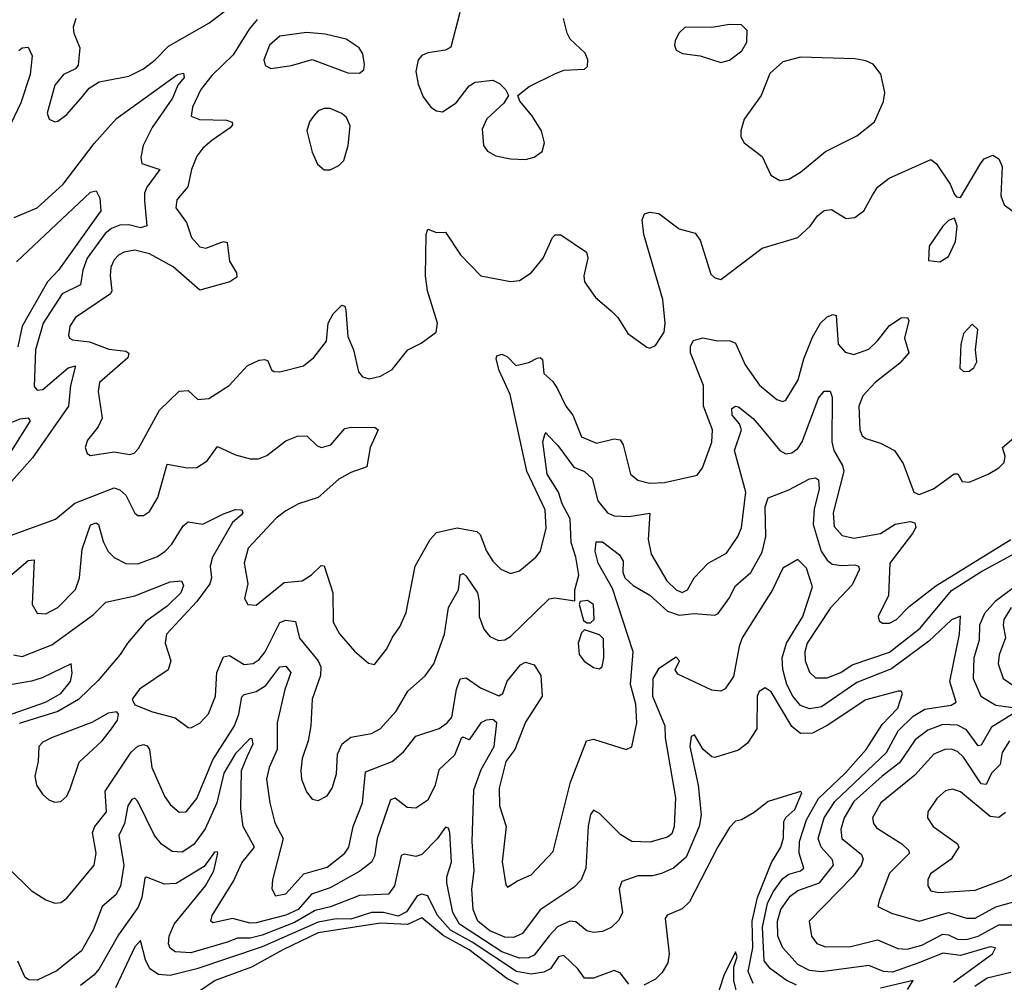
# Model space of a CAD drawing. Extents: x 1603745 to 1745082, y 385868 to 533966.
# Tile 556 of 646: x 1621176 to 1624503, y 514979 to 518230. Entities that reach past the tile are written whole.
import ezdxf

# ---------------------------------------------------------------- set-up
doc = ezdxf.new("R2010")
doc.units = 0

msp = doc.modelspace()

# ---------------------------------------------------------------- linework, layer by layer
at = {"layer": '0CON20XD'}
for points in [[(1621366.2, 518235), (1621357.5, 518205), (1621358.8, 518185), (1621379.1, 518135), (1621373.6, 518076.4), (1621365, 518064.4), (1621324.2, 518045.8), (1621295, 518009.4), (1621269.4, 517915), (1621276.2, 517895), (1621295, 517885.8), (1621305, 517887.5), (1621335, 517910), (1621388.5, 517971.5), (1621411.3, 517998.7), (1621445, 518021.1), (1621545, 518040), (1621594.4, 518065), (1621634.5, 518095), (1621678.9, 518141.1), (1621815, 518219), (1621916.9, 518295)], [(1622663.3, 518255), (1622632.7, 518137.3), (1622615, 518128), (1622555, 518118.6), (1622535, 518109.2), (1622522.5, 518095), (1622514.5, 518055), (1622523.1, 518013.1), (1622540, 517970), (1622565.3, 517935.3), (1622585, 517922.1), (1622605, 517919.5), (1622650.7, 517949.3), (1622695, 518006.7), (1622715, 518020), (1622775, 518026.2), (1622797.5, 518015), (1622817.5, 517995), (1622827.5, 517975), (1622811.7, 517948.3), (1622754.6, 517895.4), (1622739.3, 517860.7), (1622743.8, 517805), (1622756.9, 517786.9), (1622785, 517771.2), (1622835, 517760), (1622885, 517758.1), (1622915, 517765.7), (1622942, 517785), (1622950, 517815), (1622938.9, 517855), (1622907.2, 517907.2), (1622866.7, 517955), (1622860, 517975), (1622897.5, 518005), (1622985, 518048), (1623015, 518060), (1623085, 518063.8), (1623095, 518072.5), (1623096, 518095), (1623087, 518117), (1623036.7, 518165), (1623026.2, 518185), (1623013.8, 518235)], [(1621979, 518231), (1621951.2, 518198.8), (1621898, 518112), (1621825, 518042.5), (1621788.1, 517995), (1621760.3, 517935), (1621756, 517905), (1621783.6, 517893.6), (1621875, 517890.8), (1621894.4, 517884.4), (1621895.6, 517875), (1621887.8, 517865), (1621825, 517822.2), (1621795, 517796.5), (1621775, 517769.1), (1621756.7, 517725), (1621744.2, 517665.8), (1621707.6, 517622.4), (1621704, 517595), (1621739.6, 517545), (1621756.8, 517495), (1621785, 517463.6), (1621805, 517458.5), (1621865, 517480.8), (1621877.5, 517477.5), (1621885.4, 517415), (1621908.6, 517375), (1621909.4, 517360.6), (1621886.7, 517345), (1621785, 517316.9), (1621695, 517396.2), (1621615, 517439.7), (1621565, 517451.6), (1621528.8, 517445), (1621510, 517435), (1621495, 517419.4), (1621484.7, 517395), (1621481.8, 517365), (1621487.6, 517315), (1621483.4, 517305), (1621365, 517224.5), (1621346.2, 517195), (1621341.2, 517165), (1621344.7, 517154.7), (1621355, 517148.8), (1621412.5, 517142.5), (1621477.8, 517117.8), (1621535, 517110.4), (1621544.5, 517104.5), (1621541.2, 517088.8)], [(1623545, 518086.2), (1623575, 518093.8), (1623616.7, 518125), (1623633.3, 518155), (1623633.9, 518193.9), (1623615, 518213.3), (1623575, 518214), (1623515, 518204.2), (1623425, 518205.8), (1623403.8, 518185), (1623391.2, 518158.8), (1623388.8, 518145), (1623395, 518127.5), (1623415.9, 518115.9), (1623475, 518108.8), (1623545, 518086.2)], [(1622325, 518050), (1622338.6, 518061.4), (1622340.8, 518079.2), (1622335.5, 518115), (1622323.5, 518135), (1622279.2, 518165), (1622208.2, 518181.8), (1622145, 518187.5), (1622055, 518174.6), (1622020, 518145), (1622001.4, 518095), (1622005.8, 518075.8), (1622025, 518065.8), (1622095, 518075.5), (1622165, 518095.5), (1622285, 518050.8), (1622325, 518050)], [(1621173.7, 518126.3), (1621185, 518135.5), (1621205, 518138), (1621218.7, 518108.7), (1621211.9, 518045), (1621180.2, 517949.8), (1621135.2, 517855)], [(1623745, 517687.8), (1623775, 517691.8), (1623814.4, 517715), (1623898.6, 517785), (1624005, 517838.6), (1624064.5, 517885.5), (1624095.5, 517954.5), (1624100, 517985), (1624086.2, 518046.2), (1624059.8, 518079.8), (1624035, 518091.5), (1623998.2, 518098.2), (1623815, 518104.3), (1623755, 518088), (1623711.1, 518048.9), (1623681.4, 517975), (1623623.8, 517895), (1623612.7, 517855), (1623613.5, 517835), (1623624, 517815), (1623685, 517768), (1623714.3, 517705), (1623745, 517687.8)], [(1621157.5, 517562.5), (1621235, 517595.4), (1621323.3, 517675), (1621427.4, 517812.6), (1621503.4, 517896.6), (1621709.4, 518045), (1621729.8, 518049.8), (1621731.5, 518035), (1621711, 518009), (1621692.8, 517965), (1621624, 517866), (1621593.9, 517805), (1621585.2, 517765), (1621588.8, 517745), (1621650, 517725), (1621605.9, 517665), (1621598.4, 517645), (1621598.5, 517618.5), (1621605.8, 517534.2), (1621585, 517527.8), (1621545, 517537.3), (1621515, 517536.6), (1621486.8, 517525), (1621465, 517507.8), (1621403.7, 517425), (1621389.4, 517385), (1621382.2, 517335), (1621320.3, 517305), (1621255.9, 517205), (1621229.3, 517115), (1621225, 516992), (1621235, 516979.6), (1621255, 516981.9), (1621340.4, 517055), (1621365, 517061.2), (1621347.5, 516995), (1621341.3, 516925), (1621219.9, 516750.1), (1621149, 516671)], [(1622225, 517723.3), (1622255, 517738), (1622271.4, 517755), (1622286.5, 517805), (1622292.5, 517872.5), (1622280.5, 517900.5), (1622265, 517913.8), (1622225, 517930), (1622205, 517930.8), (1622185, 517922.5), (1622169.2, 517905), (1622155.7, 517885), (1622146.9, 517855), (1622165, 517783.3), (1622183, 517743), (1622205, 517723.3), (1622225, 517723.3)], [(1621541.2, 517088.8), (1621445.5, 517005), (1621441.8, 516975), (1621454.5, 516885), (1621441.9, 516855), (1621405, 516810), (1621398, 516785), (1621403.8, 516765), (1621415, 516758.8), (1621495, 516771.1), (1621547.9, 516762.1), (1621563.2, 516766.8), (1621577.4, 516782.6), (1621648.5, 516911.5), (1621715, 516975.3), (1621745, 516978.5), (1621777.8, 516947.8), (1621815, 516951.3), (1621883.8, 516995), (1621945, 517061.5), (1621985, 517080.4), (1622005, 517082.9), (1622015, 517078), (1622027.5, 517047.5), (1622035, 517042.5), (1622055, 517041.4), (1622135, 517061.4), (1622170.7, 517089.3), (1622212.4, 517145), (1622218.5, 517205), (1622235, 517236.9), (1622265, 517266), (1622275, 517262.5), (1622278.5, 517248.5), (1622285, 517160.8), (1622304, 517115), (1622320.6, 517040.6), (1622335, 517023.6), (1622357, 517017), (1622395, 517026), (1622435, 517048.9), (1622487.5, 517115), (1622532.6, 517137.4), (1622583.3, 517175), (1622587.5, 517205), (1622554.6, 517315), (1622547.9, 517365), (1622550, 517505), (1622555, 517522.5), (1622585, 517511.2), (1622615, 517512.5), (1622666, 517436), (1622734.2, 517365), (1622835, 517345.7), (1622865, 517350), (1622905, 517376), (1622945.5, 517424.5), (1622976.2, 517495), (1622985.9, 517504.1), (1623005, 517504.2), (1623091.4, 517445), (1623095.6, 517425), (1623082.1, 517365), (1623084.6, 517344.6), (1623122, 517292), (1623175, 517246.9), (1623196.9, 517225), (1623230.9, 517170.9), (1623295, 517124), (1623305, 517121.2), (1623325, 517130), (1623353.8, 517175), (1623357.8, 517205), (1623349.7, 517285), (1623285.5, 517504.5), (1623279.4, 517555), (1623287.5, 517575), (1623305, 517580), (1623335.8, 517575.8), (1623404.4, 517524.4), (1623459.1, 517509.1), (1623475.3, 517485.3), (1623511.5, 517371.5), (1623525, 517358.1), (1623545, 517353.3), (1623685, 517458.9), (1623805.4, 517494.6), (1623846.7, 517533.3), (1623871.7, 517568.3), (1623895, 517585.6), (1623919.7, 517589.7), (1623968.5, 517558.5), (1623997.6, 517562.4), (1624028.1, 517585), (1624057.7, 517637.7), (1624074.2, 517665), (1624114.6, 517695.4), (1624255, 517758.8), (1624274.1, 517744.1), (1624320, 517675), (1624335, 517640), (1624341.7, 517631.7), (1624355, 517630), (1624423.7, 517746.3), (1624435, 517760), (1624465, 517773.3), (1624485, 517760), (1624495.8, 517735), (1624491.9, 517635), (1624503.1, 517605), (1624545, 517573.1)], [(1621165, 517412.5), (1621415, 517648.1), (1621435, 517652.5), (1621447.6, 517627.6), (1621450, 517585), (1621307.8, 517385), (1621270, 517345), (1621185.1, 517194.9), (1621170.5, 517125)], [(1624285, 517413.1), (1624315, 517430.8), (1624338.8, 517481.2), (1624343.6, 517533.6), (1624335, 517560), (1624315, 517552.5), (1624295, 517533.3), (1624248.8, 517465), (1624246.7, 517416.7), (1624285, 517413.1)], [(1623676.1, 516996.1), (1623735, 516947.2), (1623755, 516940.4), (1623765.5, 516945), (1623806.2, 517013.8), (1623826, 517085), (1623855, 517157.8), (1623882.7, 517205), (1623905, 517226.9), (1623925, 517234.2), (1623935, 517231.2), (1623941.9, 517135), (1623965, 517107.9), (1623995, 517099.3), (1624045, 517117.5), (1624075, 517145.4), (1624115, 517197.3), (1624155, 517223.2), (1624176.2, 517225), (1624181.1, 517215), (1624165.8, 517155), (1624180.4, 517105), (1624149.8, 517070.2), (1624066.6, 517005), (1624025, 516959.5), (1624011.6, 516925), (1624014.6, 516845), (1624023.5, 516825), (1624035.3, 516815.3), (1624085, 516800.4), (1624132.5, 516775), (1624161.7, 516731.7), (1624197.5, 516635), (1624215, 516626.2), (1624264.2, 516645.8), (1624333.6, 516696.4), (1624346.2, 516696.2), (1624360.7, 516670.7), (1624385, 516668.4), (1624448.9, 516695), (1624485, 516716.6), (1624502.7, 516735), (1624506.4, 516756.4), (1624496.7, 516785), (1624543.3, 516825)], [(1624365, 517042), (1624385, 517043.3), (1624400, 517055), (1624410, 517075), (1624406, 517115), (1624413.6, 517183.6), (1624395, 517202.5), (1624365, 517170), (1624355.8, 517135), (1624353, 517053), (1624365, 517042)], [(1621145, 516487.9), (1621296.9, 516543.1), (1621363, 516597), (1621495, 516649.5), (1621515, 516642.9), (1621535.4, 516625), (1621565, 516564), (1621575, 516555.8), (1621595, 516555.7), (1621615, 516569.2), (1621643.5, 516616.5), (1621675, 516728.9), (1621743.3, 516716.7), (1621775, 516718.2), (1621809.9, 516740.1), (1621845, 516788.5), (1621905, 516760.4), (1621955, 516746.9), (1621983, 516747), (1622011.7, 516758.3), (1622075, 516807.5), (1622115, 516823.3), (1622146.7, 516825), (1622180.9, 516790.9), (1622195.8, 516785.8), (1622227.5, 516795), (1622275, 516849.2), (1622295.9, 516854.1), (1622377, 516853), (1622388, 516845), (1622360, 516785), (1622349.4, 516720.6), (1622295, 516701.1), (1622255, 516678.4), (1622185, 516616.7), (1622118.6, 516595), (1622075, 516571.8), (1622043.4, 516546.6), (1621948.2, 516445), (1621934.6, 516395), (1621947.5, 516325), (1621935.7, 516275), (1621946.7, 516255), (1621975, 516253.1), (1622070.1, 516329.9), (1622130.8, 516335), (1622162.1, 516355), (1622195, 516386.9), (1622205, 516386), (1622234.3, 516295), (1622235.4, 516195), (1622256.4, 516156.4), (1622307.8, 516097.8), (1622355, 516057.5), (1622375, 516052), (1622416.9, 516105), (1622435.7, 516145), (1622460.5, 516179.5), (1622482.4, 516227.6), (1622512.3, 516385), (1622562.9, 516475), (1622585, 516498.9), (1622655, 516513.9), (1622721.3, 516501.3), (1622731.9, 516491.9), (1622754.1, 516435), (1622775, 516401.1), (1622801.9, 516375), (1622835, 516360), (1622865, 516369.4), (1622920, 516415), (1622935.5, 516435), (1622955, 516512.5), (1622951.6, 516575), (1622890, 516705), (1622833, 516965), (1622796.9, 517045), (1622786, 517085), (1622788.8, 517095), (1622805, 517100.8), (1622825, 517092), (1622852.7, 517062.7), (1622897.1, 517072.9), (1622925, 517087.1), (1622935, 517089.2), (1622943, 517083), (1622947.8, 517035), (1622978.1, 517008.1), (1622993.5, 516983.5), (1623021.8, 516925), (1623045.3, 516895), (1623075, 516821.2), (1623125, 516800.6), (1623185, 516814.2), (1623205, 516811.2), (1623215.9, 516795), (1623239.6, 516695), (1623265, 516675.4), (1623304.8, 516664.8), (1623355, 516667.8), (1623465, 516692), (1623483.6, 516716.4), (1623515, 516804), (1623517, 516845), (1623487, 516925), (1623486.7, 516995), (1623443.4, 517105), (1623442.7, 517127.3), (1623453.4, 517146.6), (1623485, 517156.4), (1623535, 517146.2), (1623575, 517146.7), (1623595, 517138.1), (1623627.7, 517065), (1623676.1, 516996.1)], [(1621135, 516344.3), (1621205, 516403.3), (1621225, 516405.6), (1621218.5, 516255), (1621235, 516225.7), (1621265, 516223.8), (1621305, 516244.5), (1621365, 516305.7), (1621378.6, 516345), (1621387.6, 516442.4), (1621415, 516524.5), (1621435, 516531.5), (1621443.1, 516525), (1621457.9, 516467.9), (1621475, 516434.6), (1621495, 516414), (1621535, 516393.9), (1621575, 516392.7), (1621642.2, 516417.8), (1621668.2, 516435), (1621690.6, 516459.4), (1621729.1, 516520.9), (1621745, 516534.5), (1621795, 516526.2), (1621865, 516561.9), (1621905, 516575.7), (1621926.7, 516575), (1621930, 516565), (1621925, 516556.7), (1621895, 516532.5), (1621827.8, 516415), (1621819.8, 516385), (1621823.8, 516345), (1621818.8, 516325), (1621774.9, 516265.1), (1621672.3, 516155), (1621667.5, 516125), (1621686.5, 516065), (1621677.8, 516035), (1621581.3, 515968.7), (1621556, 515935), (1621565.8, 515915.8), (1621625, 515892.1), (1621701.9, 515871.9), (1621745, 515839.2), (1621755, 515838), (1621785, 515854.2), (1621814, 515886), (1621837.9, 515945), (1621842.9, 516025), (1621865, 516078.5), (1621885, 516082.5), (1621935, 516052), (1621965, 516055.9), (1621985, 516069.4), (1622005.2, 516095), (1622055, 516194.7), (1622075, 516202.6), (1622108, 516198), (1622121.2, 516141.2), (1622185.1, 516065.1), (1622193.8, 516045), (1622192.4, 516015), (1622164.7, 515935), (1622159.6, 515845), (1622150.7, 515795), (1622130.7, 515735), (1622126.1, 515695), (1622128.9, 515665), (1622145, 515622), (1622165, 515597.1), (1622185, 515593.1), (1622215, 515609.4), (1622232.3, 515635), (1622246.7, 515683.3), (1622250.5, 515749.5), (1622265.5, 515785), (1622295, 515806.8), (1622365, 515819.1), (1622394.8, 515835.2), (1622448.8, 515895), (1622487.6, 515962.4), (1622545.9, 516014.1), (1622575.3, 516055), (1622611.2, 516155), (1622624.7, 516245.3), (1622659.1, 516305), (1622665, 516355.6), (1622675, 516360), (1622685, 516351.1), (1622722.8, 516295), (1622729.2, 516265), (1622729.1, 516215), (1622745, 516172.2), (1622765, 516147.3), (1622794, 516134), (1622815, 516135.4), (1622835, 516146.8), (1622965, 516274.4), (1622985, 516277.9), (1623052.5, 516267.5), (1623051.9, 516305), (1623065.3, 516354.7), (1623055.5, 516415), (1623039.6, 516465), (1623036.2, 516545), (1623009.3, 516595), (1622997, 516635), (1622959.1, 516695), (1622944.2, 516805), (1622950.3, 516829.7), (1622955, 516836), (1622958.9, 516828.9), (1622995, 516791.8), (1623048.9, 516718.9), (1623084.7, 516704.7), (1623111.1, 516681.1), (1623129.8, 516605), (1623162.4, 516565), (1623185, 516555.2), (1623235, 516552.8), (1623305, 516563.3), (1623299.5, 516475), (1623310, 516425), (1623362.7, 516335), (1623395, 516304.5), (1623415, 516295.2), (1623432.4, 516305), (1623455.2, 516344.8), (1623502.5, 516395), (1623565, 516428.9), (1623603.1, 516485), (1623615.7, 516514.3), (1623629.8, 516635), (1623591.9, 516775), (1623615.3, 516845), (1623607.9, 516865), (1623583.8, 516895), (1623582.6, 516917.4), (1623594.4, 516925.6), (1623605, 516922.5), (1623655, 516882.9), (1623681.6, 516851.6), (1623745, 516775.4), (1623765, 516763.9), (1623785, 516768), (1623805, 516782.5), (1623820, 516805), (1623875, 516951.9), (1623895, 516975.6), (1623915.3, 516975.3), (1623921.3, 516955), (1623920, 516805), (1623927.2, 516775), (1623956.5, 516725), (1623960.5, 516705), (1623925.2, 516565), (1623928.6, 516518.6), (1623955, 516488.1), (1623995, 516478.9), (1624084.6, 516494.6), (1624135, 516526), (1624185, 516536), (1624200.9, 516530.9), (1624203.8, 516515), (1624193.5, 516495), (1624116.9, 516395), (1624111.9, 516285), (1624077.5, 516215), (1624080, 516200), (1624091.7, 516191.7), (1624115, 516191.9), (1624139.2, 516205), (1624181.6, 516248.4), (1624271.4, 516318.6), (1624525, 516474.6)], [(1621085, 516844.7), (1621178.2, 516881.8), (1621205.2, 516885.2), (1621211.6, 516875), (1621131.4, 516748.6)], [(1621137.9, 515365), (1621215, 515289.6), (1621265, 515257.1), (1621295, 515246.5), (1621315, 515248.1), (1621335, 515263.3), (1621428.2, 515375), (1621434.7, 515415), (1621421.9, 515485), (1621430.7, 515505), (1621470, 515555), (1621465.3, 515625), (1621553.4, 515756.6), (1621575, 515776.6), (1621595, 515782.6), (1621607.5, 515777.5), (1621615.2, 515765.2), (1621622.6, 515705), (1621665, 515607.5), (1621685, 515580), (1621715, 515553.6), (1621738.6, 515555), (1621775, 515599.6), (1621829, 515731), (1621901.9, 515845), (1621916.3, 515885), (1621926.5, 515943.5), (1621935, 515950.9), (1621975, 515960.8), (1622007.9, 515982.1), (1622055, 516044.2), (1622075, 516046.5), (1622092.8, 516025), (1622071.8, 515968.2), (1622046.6, 515855), (1622046.5, 515765), (1622019.2, 515705), (1622010.3, 515665), (1622021.2, 515585), (1622038.1, 515518.1), (1622066.8, 515465), (1622030, 515325), (1622028.6, 515295), (1622040.6, 515270.6), (1622075, 515277.5), (1622136.4, 515345), (1622215, 515367.7), (1622275, 515415.6), (1622288.2, 515435), (1622303.6, 515505), (1622334.2, 515585), (1622345, 515690), (1622435.2, 515724.8), (1622473, 515757), (1622515, 515810), (1622594, 515836), (1622620.5, 515855), (1622636.9, 515875), (1622651.7, 515968.3), (1622665, 516004), (1622685, 516006.9), (1622733.4, 515973.4), (1622795, 515947.1), (1622808.9, 515955), (1622823.4, 515996.6), (1622868.7, 516051.3), (1622885, 516060.9), (1622915, 516051.5), (1622936.8, 516015), (1622941.9, 515945), (1622885, 515857.8), (1622849.2, 515765), (1622818.4, 515725), (1622796.3, 515635), (1622797.8, 515575), (1622819.6, 515505), (1622806, 515386), (1622818.8, 515308.8), (1622825, 515300), (1622857.8, 515322.2), (1622905, 515341.5), (1622979, 515421), (1623037.6, 515655), (1623091.8, 515795), (1623115, 515800.8), (1623225, 515765.6), (1623245, 515774.2), (1623262.1, 515855), (1623258, 515918), (1623239.8, 515985), (1623249.2, 516095), (1623179.4, 516309.4), (1623130.4, 516395), (1623121.2, 516435), (1623123.6, 516466.4), (1623145, 516466.7), (1623203.1, 516423.1), (1623215, 516401.2), (1623214.7, 516364.7), (1623221.5, 516345), (1623249.1, 516319.1), (1623305, 516286.4), (1623365, 516232.5), (1623405, 516218.8), (1623455, 516224.7), (1623525, 516218.9), (1623536.7, 516225), (1623573.8, 516276.2), (1623595, 516318.2), (1623646.2, 516363.8), (1623685, 516431.8), (1623697.1, 516485), (1623694.8, 516585), (1623705, 516615.6), (1623775, 516642.1), (1623845, 516680), (1623865, 516682.9), (1623875, 516676.2), (1623878, 516645), (1623861.3, 516578.7), (1623857.4, 516525), (1623884.8, 516435), (1623905, 516404.7), (1623921.8, 516391.8), (1623953.4, 516386.6), (1623999.1, 516389.1), (1624010, 516385), (1624014.4, 516375), (1623988.8, 516321.2), (1623916.1, 516243.9), (1623837, 516125), (1623829.2, 516095), (1623830.7, 516065), (1623845, 516026.9), (1623865, 516006.9), (1623905, 516007.6), (1623950.4, 516025), (1623989.2, 516050.8), (1624115.5, 516094.5), (1624218.5, 516175), (1624325, 516302), (1624423.4, 516365), (1624566.4, 516443.6)], [(1624331, 514979), (1624462.9, 515075), (1624473.1, 515095), (1624455, 515098.6), (1624355, 515069.1), (1624295, 515077), (1624214.8, 515044.8), (1624125, 515013.8), (1624095, 515016), (1624045, 515035.6), (1623885.7, 515014.3), (1623845, 515018.9), (1623805, 515039.7), (1623754.8, 515095), (1623738, 515135), (1623736.5, 515185), (1623747.7, 515225), (1623779.6, 515270.4), (1623805, 515288.9), (1623878.6, 515315), (1623925.7, 515375), (1623922.4, 515392.4), (1623884.8, 515435), (1623874.2, 515465), (1623894.6, 515535), (1623930.6, 515589.4), (1624105.1, 515754.9), (1624145, 515828.4), (1624195, 515878.4), (1624235, 515901.4), (1624323.3, 515915), (1624340.8, 515925), (1624319.4, 515995), (1624352, 516155), (1624355, 516215.7), (1624325, 516203.3), (1624248.6, 516131.4), (1624122.2, 516037.8), (1624005, 515991.3), (1623885, 515910), (1623845, 515903), (1623815, 515914.3), (1623788.3, 515945), (1623768.3, 515985), (1623755, 516036), (1623753.1, 516075), (1623767.4, 516125), (1623822.6, 516215), (1623855.3, 516315), (1623835, 516378.2), (1623805, 516407.5), (1623755, 516378), (1623719.5, 516305), (1623617.6, 516142.4), (1623606.8, 516113.2), (1623588.5, 516011.5), (1623559.8, 515970.2), (1623545, 515962.5), (1623515, 515965.5), (1623400, 516020), (1623391.2, 516035), (1623406, 516065), (1623395, 516076.7), (1623335, 516038), (1623315.6, 516005), (1623314.5, 515945), (1623355.7, 515845), (1623356.8, 515805), (1623392.1, 515602.1), (1623388, 515505), (1623379.5, 515480.5), (1623365, 515469.6), (1623305, 515452.2), (1623245, 515454.7), (1623207.1, 515477.1), (1623135, 515549.2), (1623115, 515560), (1623105, 515546.2), (1623096.7, 515506.7), (1623089.1, 515365), (1623073.8, 515325), (1623049.5, 515300.5), (1622935, 515223.3), (1622875, 515143.5), (1622845, 515130.8), (1622815, 515132), (1622765, 515153.4), (1622724, 515185), (1622709, 515225), (1622703.6, 515293.6), (1622711.6, 515355), (1622705.2, 515455), (1622710.8, 515629.2), (1622735, 515698.2), (1622780, 515775), (1622788.9, 515855), (1622775, 515866.7), (1622752, 515865), (1622734.8, 515855.2), (1622695, 515798), (1622675, 515806.7), (1622668, 515802), (1622645, 515745.8), (1622592.9, 515697.1), (1622580.3, 515645), (1622555, 515594.5), (1622515, 515567.3), (1622485, 515570), (1622445, 515601.5), (1622429.4, 515595), (1622383.9, 515465), (1622374.7, 515405), (1622365.5, 515384.5), (1622325.6, 515354.4), (1622225, 515297.7), (1622162.8, 515277.2), (1622117.7, 515225), (1622075, 515206), (1621975, 515179.5), (1621955, 515178.7), (1621895, 515194.1), (1621830.2, 515180.2), (1621822.2, 515185), (1621826.7, 515205), (1621899.2, 515320.8), (1621927, 515383), (1621969.5, 515435), (1621931.6, 515505), (1621923.7, 515565), (1621926, 515694), (1621946.5, 515743.5), (1621965.3, 515785), (1621961.7, 515801.7), (1621955, 515802.5), (1621905, 515751.6), (1621866.3, 515685), (1621842.4, 515585), (1621802.9, 515497.1), (1621765, 515444.7), (1621725, 515418.2), (1621690.9, 515420.9), (1621655, 515445.4), (1621631.4, 515475), (1621575, 515590), (1621565, 515600.6), (1621555, 515596.5), (1621541.1, 515575), (1621530.3, 515515), (1621511.1, 515475), (1621528.3, 515375), (1621516.7, 515303.3), (1621500.7, 515275), (1621454.7, 515235), (1621424.7, 515155), (1621385.3, 515085), (1621301.7, 515018.3), (1621235, 514986.1), (1621207.7, 514987.7), (1621195.3, 514995.3), (1621170.3, 515050.3)], [(1621155, 516085.5), (1621185, 516080), (1621285, 516118.8), (1621425, 516220.3), (1621467.2, 516262.8), (1621565, 516284.3), (1621685, 516331.3), (1621722.5, 516335), (1621729.3, 516319.3), (1621720.3, 516295), (1621675, 516249.8), (1621602.7, 516197.3), (1621540, 516125), (1621515.8, 516085.8), (1621441.8, 515998.2), (1621375, 515934.1), (1621305, 515894.1), (1621175, 515853.2)], [(1624565.7, 516335), (1624472.9, 516265), (1624436.5, 516225), (1624419.2, 516185), (1624418, 516135), (1624399.7, 516075), (1624397.6, 516005), (1624423.8, 515945), (1624475, 515915.6), (1624548.8, 515905)], [(1623093, 516193), (1623105, 516193.3), (1623117.5, 516205), (1623115.5, 516255), (1623095, 516269.2), (1623070, 516265), (1623066.7, 516255), (1623081.4, 516201.4), (1623093, 516193)], [(1624526.2, 516245), (1624502, 516205), (1624499, 516185), (1624507.4, 516142.6), (1624486.3, 516085), (1624482.1, 516055), (1624498.9, 516005), (1624535, 515980)], [(1623135, 516038), (1623144.3, 516045.7), (1623150.4, 516075), (1623148.7, 516138.7), (1623135, 516153.1), (1623085, 516170), (1623075, 516160), (1623063.6, 516125), (1623066.8, 516086.8), (1623083.7, 516063.7), (1623115, 516042.5), (1623135, 516038)], [(1621105, 515870.6), (1621263.2, 515925), (1621315.2, 515955), (1621348.4, 515995), (1621353.3, 516023.3), (1621350, 516055), (1621252.3, 516007.7), (1621216.4, 515996.4), (1621125, 515980.6)], [(1623800.7, 514969.3), (1623766.2, 514986.2), (1623713.3, 515025), (1623692, 515052), (1623686.1, 515165), (1623703, 515245), (1623722.2, 515285), (1623755, 515329.6), (1623775, 515344.8), (1623814.3, 515355.7), (1623826.3, 515365), (1623810.3, 515415), (1623810.7, 515455), (1623835, 515528.2), (1623875, 515599.7), (1623965, 515685.4), (1624036.5, 515765), (1624090.5, 515849.5), (1624143.2, 515905), (1624158.9, 515955), (1624155, 515962), (1624145, 515962.2), (1624035, 515932.9), (1623905, 515847), (1623855, 515821), (1623815, 515819.7), (1623785, 515843.1), (1623715, 515960.5), (1623695, 515973.5), (1623675, 515961.4), (1623668.7, 515945), (1623667.1, 515835), (1623635, 515787.3), (1623605, 515762.9), (1623525, 515738.8), (1623515, 515740.8), (1623486.2, 515765), (1623456.7, 515815), (1623445, 515808.8), (1623440.9, 515775), (1623469, 515645), (1623478.9, 515545), (1623471.7, 515505), (1623428.4, 515401.6), (1623385, 515364.1), (1623345, 515346), (1623315, 515338.7), (1623265, 515338.7), (1623210.5, 515319.5), (1623201.6, 515295), (1623212.9, 515215), (1623201.1, 515188.9), (1623175, 515164.6), (1623145, 515150.4), (1623115, 515146.8), (1623092.8, 515152.8), (1623055, 515183.4), (1623035, 515185.7), (1622993.4, 515166.6), (1622965.8, 515135.8), (1622915, 515070.9), (1622895, 515062), (1622865, 515060.2), (1622805, 515082.1), (1622661.8, 515175), (1622639.4, 515215), (1622619.8, 515315), (1622619.8, 515335), (1622635.2, 515385), (1622629.3, 515485), (1622625, 515500), (1622615, 515503.1), (1622586.6, 515463.4), (1622535, 515410.4), (1622515, 515404.1), (1622475, 515411.5), (1622465, 515407.5), (1622443.1, 515305), (1622422.9, 515277.1), (1622325, 515271.7), (1622226.4, 515233.6), (1622175, 515221.1), (1622105, 515180.8), (1621995, 515138.2), (1621955, 515128.4), (1621912, 515128), (1621877.7, 515115), (1621755, 515078.3), (1621701.7, 515081.7), (1621685, 515094.5), (1621679.5, 515109.5), (1621681, 515135), (1621698.4, 515175), (1621804.5, 515305), (1621832.6, 515355), (1621845.5, 515415.5), (1621845, 515420), (1621835, 515418.1), (1621799.5, 515370.5), (1621705, 515313), (1621665, 515311), (1621605, 515333.6), (1621598.7, 515331.3), (1621589.2, 515265), (1621577, 515233), (1621510.3, 515139.7), (1621445, 515024.7), (1621426.8, 515003.2), (1621381.5, 514968.5)], [(1621295, 515587.5), (1621315, 515590), (1621335, 515608), (1621347.3, 515632.7), (1621377.5, 515722.5), (1621454.4, 515795), (1621486.5, 515835), (1621506.9, 515865), (1621510, 515885), (1621505, 515892.5), (1621475, 515888.6), (1621421.8, 515858.2), (1621284, 515805), (1621255, 515790), (1621240.8, 515775), (1621238.6, 515725), (1621226.9, 515675), (1621233.1, 515645), (1621252.9, 515615), (1621275, 515595.8), (1621295, 515587.5)], [(1624530.4, 515885), (1624459.6, 515840.4), (1624425, 515780), (1624415, 515777.9), (1624375, 515831.6), (1624345, 515847.6), (1624295, 515849.7), (1624245, 515831), (1624201.8, 515798.2), (1624149.4, 515720.6), (1624090.4, 515675), (1623995, 515589.2), (1623961.6, 515535), (1623950.4, 515495), (1623953.7, 515465), (1624020.3, 515410.3), (1624026.5, 515395), (1624019.2, 515375), (1623992, 515338), (1623843.6, 515185), (1623852.2, 515135), (1623870, 515110), (1623898.8, 515098.8), (1623985, 515100.4), (1624075, 515122.2), (1624143.6, 515093.6), (1624175, 515091.5), (1624225, 515104.5), (1624295, 515141.5), (1624315, 515139.5), (1624345, 515124.5), (1624375, 515123.1), (1624415, 515135.4), (1624485, 515172.8), (1624615, 515172.6)], [(1624521.3, 515795), (1624495.7, 515755), (1624489.3, 515715), (1624460.2, 515685), (1624442.3, 515647.7), (1624425, 515649.5), (1624365, 515740), (1624345, 515758.6), (1624325, 515766.2), (1624302, 515765), (1624265, 515749.2), (1624200.9, 515679.1), (1624086, 515585), (1624057.9, 515535), (1624061.2, 515515), (1624071, 515501), (1624157.2, 515447.2), (1624180, 515425), (1624182.7, 515415), (1624115, 515348.2), (1624080, 515255), (1624076.2, 515235), (1624122.3, 515212.2), (1624215.8, 515185.8), (1624315, 515214.8), (1624375, 515195.8), (1624405, 515196.2), (1624475, 515233.5), (1624550.8, 515255)], [(1623655, 514974.7), (1623637.8, 515015), (1623653, 515095), (1623650.9, 515185), (1623668.8, 515265), (1623716.7, 515383.3), (1623747.9, 515435), (1623756.8, 515466.8), (1623758.1, 515521.9), (1623765, 515535.8), (1623795, 515562.5), (1623819.2, 515619.2), (1623815, 515623.3), (1623705, 515589.4), (1623657.6, 515552.4), (1623615, 515527.5), (1623595, 515523.8), (1623575, 515502), (1623535, 515437.1), (1623439.6, 515250.4), (1623415, 515227.3), (1623364.6, 515205.4), (1623356.9, 515195), (1623370.5, 515075), (1623366.7, 515045), (1623347.4, 515012.6), (1623325, 514990), (1623285, 514969.2)], [(1624507.4, 515552.6), (1624485, 515535.7), (1624455, 515538.9), (1624355, 515622.5), (1624328.3, 515631.7), (1624305, 515625.5), (1624275, 515600), (1624244.4, 515555), (1624243.3, 515535), (1624263.3, 515505), (1624345, 515446.5), (1624350, 515435), (1624323.8, 515395), (1624253.6, 515345), (1624244.8, 515325), (1624244.3, 515305), (1624255, 515288.2), (1624282.1, 515282.1), (1624405, 515290.5), (1624498.5, 515325), (1624605, 515380)], [(1623235, 514972.5), (1623205, 515011.2), (1623185, 515019.2), (1623115, 514992.5), (1623085, 514992.5), (1623061.8, 515025), (1623015, 515070), (1622997.3, 515065), (1622970, 515025), (1622947.1, 515012.9), (1622905, 515006.3), (1622855, 515015.3), (1622704.7, 515114.7), (1622632, 515155), (1622587.7, 515205), (1622555, 515271.1), (1622535, 515276.7), (1622519.3, 515270.7), (1622483.2, 515216.8), (1622455, 515202.9), (1622405, 515214.4), (1622364.9, 515215.1), (1622295, 515192.1), (1622246.1, 515193.9), (1622185, 515182.7), (1621995, 515098.7), (1621775, 515024.9), (1621685, 515001.8), (1621645, 515005.2), (1621616.2, 515025), (1621601.6, 515055), (1621585, 515120), (1621565, 515098.5), (1621499.5, 514960.5)], [(1622861.2, 514971.2), (1622821.8, 514991.8), (1622695, 515088.3), (1622607.6, 515137.6), (1622535, 515197.1), (1622486.2, 515173.8), (1622395, 515178.6), (1622185, 515145.7), (1622065, 515088.9), (1621959.7, 515030.3), (1621837.1, 514985), (1621776.9, 514945)], [(1623603.8, 514923.8), (1623589, 514985), (1623589.2, 515030.8), (1623600.5, 515065), (1623595, 515082), (1623555, 515002.5), (1623526.9, 514915)], [(1624176.2, 514955), (1624195.8, 514985), (1624085, 514958.9)], [(1624525, 515011.6), (1624445, 514992.7), (1624403.4, 514965)]]:
    msp.add_lwpolyline(points, dxfattribs=at)

doc.saveas('drawing.dxf')
